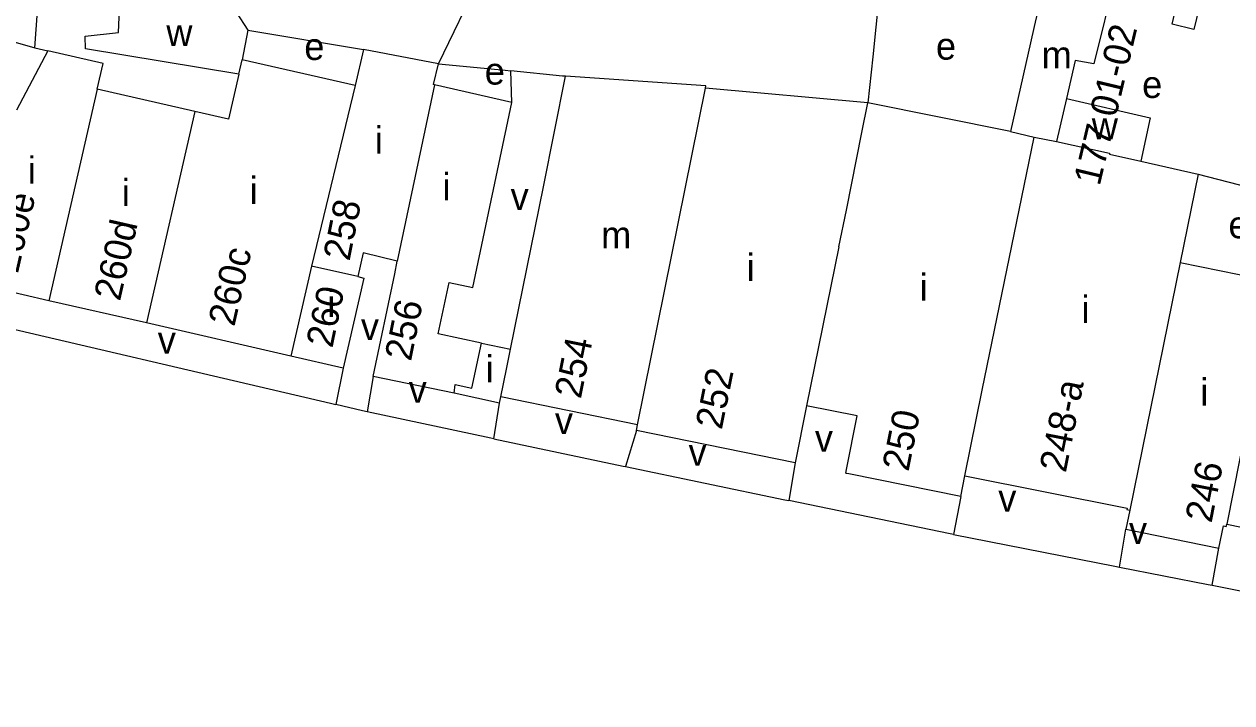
# Model space of a CAD drawing. Extents: x 157569 to 159501, y 382907 to 384670.
# Drawn here: x 158378.5 to 158557, y 383035.4 to 383135.7 of the extents above; entities that cross this region are included whole.
import ezdxf

# ---------------------------------------------------------------- set-up
doc = ezdxf.new("R2010")
doc.units = 0
for name, color, linetype in [('BLT_Basislijn', 7, 'Continuous'), ('BLT_Bebouwing', 7, 'Continuous'), ('BLT_Centroide', 7, 'Continuous'), ('BLT_Huisnummer', 7, 'Continuous'), ('BLT_Huisnummer_reeks', 7, 'Continuous'), ('BLT_Onderdoorgang_en_onderverdeling', 7, 'Continuous'), ('BLT_Onderverdeling_panden', 7, 'Continuous')]:
    doc.layers.add(name, color=color, linetype=linetype)

msp = doc.modelspace()

# ---------------------------------------------------------------- linework, layer by layer
at = {"layer": 'BLT_Basislijn'}
for p, q in [((158380.05, 383132.21), (158381.55, 383153.1)), ((158505.11, 383142.8), (158503.88, 383130.9)), ((158411.56, 383134.85), (158428.65, 383132)), ((158503.88, 383130.9), (158503.18, 383124.09)), ((158450.56, 383124.16), (158450.41, 383128.83)), ((158551.99, 383113.55), (158565.89, 383109.92)), ((158425.62, 383084.88), (158424.54, 383079.48)), ((158430.08, 383083.62), (158429.18, 383078.4)), ((158447.91, 383074.41), (158448.73, 383079.7)), ((158468.97, 383075.66), (158467.33, 383070.31)), ((158492.42, 383070.88), (158491.51, 383065.27)), ((158516.89, 383065.87), (158515.84, 383060.26)), ((158540.34, 383055.43), (158541.29, 383061.03)), ((158554.05, 383052.75), (158555.06, 383058.23))]:
    msp.add_line(p, q, dxfattribs=at)
for points in [[(158439.7, 383129.86), (158445.88, 383142.61), (158447.26, 383147.72)], [(158439.7, 383129.86), (158449.59, 383128.91), (158450.41, 383128.83)], [(158458.47, 383128.02), (158458.05, 383128.06), (158450.41, 383128.83)], [(158366.78, 383093), (158367.2, 383092.89), (158423.75, 383079.67), (158424.54, 383079.48)], [(158429.18, 383078.4), (158428.46, 383078.56), (158424.54, 383079.48)], [(158447.91, 383074.41), (158447.43, 383074.51), (158429.18, 383078.4)], [(158447.91, 383074.41), (158467.03, 383070.37), (158467.33, 383070.31)], [(158467.33, 383070.31), (158490.89, 383065.4), (158491.51, 383065.27)], [(158515.84, 383060.26), (158515.34, 383060.36), (158491.51, 383065.27)], [(158515.84, 383060.26), (158539.65, 383055.56), (158540.34, 383055.43)], [(158540.34, 383055.43), (158553.46, 383052.87), (158554.05, 383052.75)], [(158554.05, 383052.75), (158620.52, 383039.41), (158640.72, 383035.37)]]:
    msp.add_lwpolyline(points, dxfattribs=at)
at = {"layer": 'BLT_Bebouwing'}
for p, q in [((158409.81, 383137.51), (158411.56, 383134.85)), ((158411.56, 383134.85), (158410.71, 383130.47)), ((158380.05, 383132.21), (158381.97, 383131.77)), ((158390.14, 383129.91), (158381.97, 383131.77)), ((158428.65, 383132), (158427.41, 383126.65)), ((158389.28, 383126.12), (158390.14, 383129.91)), ((158427.41, 383126.65), (158410.71, 383130.47)), ((158410.22, 383128.35), (158408.7, 383121.68)), ((158455.24, 383111.68), (158458.47, 383128.02)), ((158450.56, 383124.16), (158439.13, 383126.76)), ((158503.18, 383124.09), (158479.18, 383126.28)), ((158403.7, 383122.83), (158389.28, 383126.12)), ((158408.7, 383121.68), (158403.7, 383122.83)), ((158524.26, 383119.84), (158503.18, 383124.09)), ((158551.99, 383113.55), (158549.33, 383100.49)), ((158433.24, 383098.83), (158433.61, 383100.7)), ((158549.33, 383100.49), (158563.29, 383097.65)), ((158382.13, 383094.84), (158368.28, 383098.02)), ((158430.08, 383083.62), (158433.24, 383098.83)), ((158396.55, 383091.54), (158382.13, 383094.84)), ((158417.9, 383086.65), (158396.55, 383091.54)), ((158446.06, 383088.58), (158450.37, 383087.66)), ((158425.62, 383084.88), (158417.9, 383086.65)), ((158442.01, 383081.15), (158430.08, 383083.62)), ((158448.73, 383079.7), (158442.01, 383081.15)), ((158448.73, 383079.7), (158448.93, 383080.6)), ((158469.14, 383076.49), (158448.93, 383080.6)), ((158494.11, 383079.31), (158492.42, 383070.88)), ((158468.97, 383075.66), (158469.14, 383076.49)), ((158492.42, 383070.88), (158468.97, 383075.66)), ((158516.89, 383065.87), (158517.52, 383068.95)), ((158541.87, 383063.86), (158541.29, 383061.03)), ((158541.29, 383061.03), (158555.06, 383058.23))]:
    msp.add_line(p, q, dxfattribs=at)
for points in [[(158532.17, 383153.37), (158531, 383148.51), (158530.25, 383145.42), (158528, 383136.47), (158524.26, 383119.84)], [(158541.02, 383151.73), (158541.95, 383150.38), (158540.79, 383145.52), (158540.12, 383142.74), (158539.75, 383142.83), (158536.57, 383129.86), (158533.8, 383130.37), (158532.5, 383124.72)], [(158557.6, 383147.99), (158556.42, 383143.13), (158555.49, 383139.33), (158552.56, 383140.05), (158551.32, 383134.93), (158548.13, 383135.71), (158548.75, 383138.24)], [(158410.22, 383128.35), (158387.55, 383132.08), (158387.52, 383133.96), (158392.41, 383134.48), (158392.8, 383143.59), (158396.12, 383143.52)], [(158356.28, 383129.22), (158358.67, 383138.34), (158380.05, 383132.21)], [(158439.7, 383129.86), (158428.65, 383132)], [(158439.13, 383126.76), (158439, 383126.8), (158439.7, 383129.86)], [(158479.18, 383126.28), (158479.24, 383126.6), (158458.47, 383128.02)], [(158532.5, 383124.72), (158544.88, 383121.89), (158543.52, 383115.45)], [(158441.28, 383097.51), (158444.81, 383096.77), (158450.56, 383124.16)], [(158543.52, 383115.45), (158551.99, 383113.55)], [(158450.37, 383087.66), (158455.24, 383111.68)], [(158433.61, 383100.7), (158428.6, 383101.91), (158427.8, 383098.39)], [(158427.8, 383098.39), (158428.66, 383098.19), (158425.62, 383084.88)], [(158446.06, 383088.58), (158439.69, 383089.92), (158441.28, 383097.51)], [(158516.89, 383065.87), (158500.37, 383069.23), (158499.99, 383069.3), (158499.89, 383069.35), (158500, 383069.89), (158501.61, 383077.79), (158494.11, 383079.31)], [(158517.52, 383068.95), (158541.5, 383064.16), (158541.45, 383063.94), (158541.87, 383063.86)], [(158555.06, 383058.23), (158555.74, 383061.55), (158556.13, 383061.47), (158556.2, 383061.77)], [(158556.2, 383061.77), (158568.24, 383059.32), (158567.49, 383055.64), (158575.96, 383053.92)]]:
    msp.add_lwpolyline(points, dxfattribs=at)
at = {"layer": 'BLT_Onderdoorgang_en_onderverdeling'}
for points in [[(158442.01, 383081.15), (158442.2, 383082.42), (158444.66, 383081.9), (158446.06, 383088.58)], [(158448.93, 383080.6), (158449.76, 383084.69), (158450.37, 383087.66)]]:
    msp.add_lwpolyline(points, dxfattribs=at)
at = {"layer": 'BLT_Onderverdeling_panden'}
for p, q in [((158381.97, 383131.77), (158377.34, 383123.02)), ((158410.22, 383128.35), (158410.71, 383130.47)), ((158427.41, 383126.65), (158420.94, 383099.95)), ((158439.13, 383126.76), (158433.61, 383100.7)), ((158469.14, 383076.49), (158479.18, 383126.28)), ((158389.28, 383126.12), (158382.13, 383094.84)), ((158532.5, 383124.72), (158531.05, 383118.39)), ((158403.7, 383122.83), (158396.55, 383091.54)), ((158502.3, 383119.72), (158503.18, 383124.09)), ((158524.26, 383119.84), (158527.76, 383119.04)), ((158520.05, 383081.6), (158527.76, 383119.04)), ((158527.76, 383119.04), (158531.05, 383118.39)), ((158498.9, 383102.82), (158494.11, 383079.31)), ((158420.94, 383099.95), (158417.9, 383086.65)), ((158427.8, 383098.39), (158420.94, 383099.95)), ((158549.33, 383100.49), (158541.87, 383063.86)), ((158563.29, 383097.65), (158556.2, 383061.77)), ((158517.52, 383068.95), (158520.05, 383081.6))]:
    msp.add_line(p, q, dxfattribs=at)
for points in [[(158498.9, 383102.82), (158500, 383108.21), (158502.3, 383119.72)], [(158531.05, 383118.39), (158538.89, 383116.67), (158538.86, 383116.5), (158543.52, 383115.45)]]:
    msp.add_lwpolyline(points, dxfattribs=at)

# ---------------------------------------------------------------- texts
at = {"layer": 'BLT_Centroide'}
for s, p in [('w', (158399.49, 383132.5)), ('e', (158419.88, 383130.43)), ('e', (158513.23, 383130.48)), ('m', (158528.84, 383129.2)), ('e', (158446.55, 383126.79)), ('e', (158543.7, 383124.81)), ('w', (158536.26, 383118.72)), ('i', (158430.31, 383116.59)), ('i', (158379.02, 383112.14)), ('i', (158440.31, 383109.7)), ('i', (158392.92, 383108.83)), ('i', (158411.8, 383109.14)), ('v', (158450.37, 383108.27)), ('e', (158556.46, 383104.07)), ('m', (158463.75, 383102.56)), ('i', (158485.25, 383097.77)), ('i', (158510.83, 383094.83)), ('i', (158423.28, 383092.41)), ('i', (158534.75, 383091.55)), ('v', (158428.25, 383089.03)), ('v', (158398.23, 383087.02)), ('i', (158446.69, 383082.74)), ('i', (158552.3, 383079.33)), ('v', (158435.31, 383079.74)), ('v', (158456.92, 383075.13)), ('v', (158495.34, 383072.52)), ('v', (158476.66, 383070.45)), ('v', (158522.44, 383063.66)), ('v', (158541.75, 383058.88))]:
    msp.add_text(s, height=4, dxfattribs=at).set_placement(p)
at = {"layer": 'BLT_Huisnummer'}
for s, rotation, p in [('260e', 77.1328, (158377.55, 383098.76)), ('258', 78.7541, (158426.56, 383100.59)), ('260d', 77.1321, (158392.64, 383094.66)), ('260c', 77.1326, (158409.54, 383090.9)), ('260', 78.3148, (158424.03, 383087.73)), ('256', 78.5216, (158435.64, 383085.77)), ('254', 78.6472, (158460.74, 383080.21)), ('252', 78.5022, (158481.57, 383075.65)), ('250', 78.7118, (158509.17, 383069.47)), ('246', 78.8105, (158553.95, 383061.86))]:
    msp.add_text(s, height=4, rotation=rotation, dxfattribs=at).set_placement(p)
at = {"layer": 'BLT_Huisnummer_reeks'}
for s, rotation, p in [('177 01-02', 76.6047, (158537.42, 383111.69)), ('248-a', 78.7101, (158532.41, 383069.29))]:
    msp.add_text(s, height=4, rotation=rotation, dxfattribs=at).set_placement(p)

doc.saveas('drawing.dxf')
